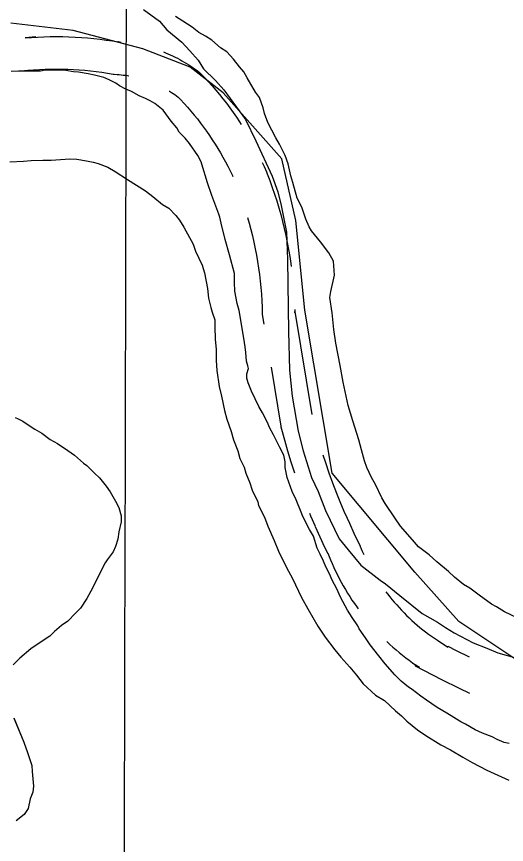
# Model space of a CAD drawing. Extents: x 3180038 to 3217926, y 922069 to 947485.
# Drawn here: x 3197216 to 3197668, y 928288 to 929052 of the extents above; entities that cross this region are included whole.
import ezdxf

# ---------------------------------------------------------------- set-up
doc = ezdxf.new("R2010")
doc.units = 0
for name, color, linetype in [('V-GRID-MAJR', 7, 'Continuous'), ('V-ROAD-CNTR', 7, 'Continuous'), ('V-SITE-VEGE', 7, 'Continuous'), ('V-TOPO-SHOR', 7, 'Continuous'), ('V-WETL-SWMP', 7, 'Continuous')]:
    doc.layers.add(name, color=color, linetype=linetype)

msp = doc.modelspace()

# ---------------------------------------------------------------- linework, layer by layer
at = {"layer": 'V-GRID-MAJR'}
msp.add_spline([(3197313.65, 927489.31), (3197327.75, 933549.02), (3197341.86, 939612.09), (3197355.97, 945675.21), (3197355.98, 945678.53)], degree=3, dxfattribs=at)
at = {"layer": 'V-ROAD-CNTR'}
for points in [[(3197233.7, 929033.2), (3197223.9, 929032.25), (3197229.65, 929032.71), (3197235.41, 929033.06), (3197241.17, 929033.31), (3197246.94, 929033.46), (3197252.72, 929033.51), (3197258.49, 929033.46), (3197264.26, 929033.31), (3197270.02, 929033.06), (3197275.78, 929032.71), (3197281.53, 929032.25), (3197287.28, 929031.7), (3197293.01, 929031.05), (3197298.73, 929030.29), (3197304.44, 929029.44), (3197310.01, 929028.51), (3197309.41, 929028.61), (3197310.95, 929028.5), (3197312.5, 929028.37)], [(3197351.31, 929019.26), (3197353.22, 929018.5), (3197355.46, 929017.56), (3197357.68, 929016.58), (3197359.87, 929015.56), (3197362.05, 929014.51), (3197364.22, 929013.41), (3197366.36, 929012.28), (3197368.48, 929011.12), (3197370.59, 929009.91), (3197372.67, 929008.66), (3197374.73, 929007.39), (3197376.76, 929006.08), (3197378.78, 929004.73), (3197380.76, 929003.35), (3197382.71, 929001.94), (3197384.69, 929000.47), (3197389.09, 928995.88), (3197392.65, 928992.03), (3197396.14, 928988.12), (3197399.57, 928984.15), (3197402.92, 928980.13), (3197406.21, 928976.04), (3197409.41, 928971.9), (3197412.55, 928967.7), (3197415.62, 928963.45), (3197418.61, 928959.15), (3197421.52, 928954.79), (3197423.04, 928952.44)], [(3197219.92, 929001.73), (3197226.51, 929002.37), (3197231.74, 929002.78), (3197236.98, 929003.1), (3197242.22, 929003.33), (3197247.47, 929003.47), (3197252.71, 929003.51), (3197257.96, 929003.46), (3197263.21, 929003.33), (3197268.45, 929003.1), (3197273.69, 929002.78), (3197278.92, 929002.37), (3197284.14, 929001.86), (3197289.35, 929001.27), (3197294.56, 929000.58), (3197299.75, 928999.81), (3197305.05, 928998.92), (3197305.91, 928998.78), (3197308.68, 928998.59), (3197310.59, 928998.43), (3197312.47, 928998.24), (3197314.36, 928998.01), (3197316.24, 928997.75), (3197318.12, 928997.46), (3197319.48, 928997.23)], [(3197356.71, 928983.25), (3197357.07, 928983.04), (3197358.68, 928982.04), (3197360.29, 928981), (3197361.86, 928979.95), (3197363.43, 928978.86), (3197364.99, 928977.74), (3197364.76, 928977.9), (3197367.25, 928975.31), (3197370.46, 928971.85), (3197373.6, 928968.33), (3197376.68, 928964.76), (3197379.7, 928961.13), (3197382.65, 928957.46), (3197385.54, 928953.73), (3197388.37, 928949.95), (3197391.13, 928946.12), (3197393.82, 928942.25), (3197396.44, 928938.33), (3197398.99, 928934.36), (3197401.48, 928930.35), (3197403.89, 928926.3), (3197406.24, 928922.2), (3197408.51, 928918.07), (3197410.71, 928913.9), (3197412.83, 928909.68), (3197414.88, 928905.44), (3197415.42, 928904.28)], [(3197442.38, 928917.46), (3197444.21, 928913.49), (3197446.3, 928908.74), (3197447.09, 928906.9), (3197449.47, 928900.57), (3197451.69, 928894.37), (3197453.79, 928888.14), (3197455.78, 928881.87), (3197457.67, 928875.57), (3197459.44, 928869.24), (3197461.1, 928862.87), (3197462.66, 928856.48), (3197464.1, 928850.06), (3197465.42, 928843.62), (3197466.64, 928837.16), (3197467.74, 928830.67), (3197468.73, 928824.17), (3197469.09, 928821.45)], [(3197429, 928866.7), (3197430.48, 928861.39), (3197432.01, 928855.54), (3197433.44, 928849.66), (3197434.77, 928843.75), (3197435.99, 928837.82), (3197437.11, 928831.87), (3197438.12, 928825.9), (3197439.03, 928819.92), (3197439.84, 928813.92), (3197440.54, 928807.9), (3197441.13, 928801.88), (3197441.62, 928795.84), (3197442.01, 928789.81), (3197442.29, 928783.75), (3197442.45, 928778.28), (3197442.45, 928777.26), (3197443.98, 928768.1)], [(3197472.36, 928781.61), (3197472.45, 928778.72), (3197472.45, 928779.74), (3197488.27, 928684.96)], [(3197450.56, 928728.64), (3197459.66, 928674.11), (3197459.66, 928673.38), (3197462.89, 928661.39), (3197465.81, 928651.24), (3197468.9, 928641.13), (3197472.13, 928631.21)], [(3197498.28, 928647.79), (3197500.62, 928640.63), (3197503.89, 928631.14), (3197507.33, 928621.7), (3197510.94, 928612.33), (3197514.71, 928603.02), (3197518.69, 928593.66)], [(3197486.1, 928593.74), (3197487, 928591.52), (3197491.09, 928581.92)], [(3197518.59, 928593.9), (3197522.73, 928584.61), (3197526.98, 928575.51), (3197532.86, 928563.47), (3197532.86, 928562.92), (3197533.06, 928562.43), (3197534.36, 928559.37), (3197535.71, 928556.34), (3197536.05, 928555.62)], [(3197491.19, 928581.68), (3197495.44, 928572.15), (3197499.91, 928562.58), (3197502.86, 928556.53), (3197502.86, 928557.09), (3197505.35, 928550.94), (3197506.85, 928547.4), (3197508.42, 928543.89), (3197510.04, 928540.4), (3197511.73, 928536.95), (3197513.47, 928533.53), (3197515.28, 928530.13), (3197517.15, 928526.77), (3197519.07, 928523.44), (3197521.05, 928520.15), (3197523.09, 928516.89), (3197525.18, 928513.67), (3197527.34, 928510.48), (3197529.54, 928507.33), (3197530.89, 928505.48)], [(3197556.48, 928521.32), (3197557.91, 928519.43), (3197559.96, 928516.81), (3197562.04, 928514.23), (3197564.18, 928511.69), (3197566.36, 928509.18), (3197568.58, 928506.72), (3197570.85, 928504.29), (3197573.16, 928501.9), (3197575.5, 928499.56), (3197577.9, 928497.25), (3197580.32, 928494.98), (3197582.79, 928492.77), (3197585.3, 928490.59), (3197587.84, 928488.46), (3197590.43, 928486.36), (3197593.04, 928484.33), (3197595.69, 928482.33), (3197598.38, 928480.38), (3197601.11, 928478.47), (3197603.86, 928476.61), (3197613.52, 928470.34), (3197613.52, 928471.28), (3197621.25, 928467.25), (3197633.19, 928461.27)], [(3197557.25, 928475.48), (3197560.06, 928472.86), (3197562.92, 928470.29), (3197565.82, 928467.77), (3197568.77, 928465.3), (3197571.75, 928462.88), (3197574.79, 928460.51), (3197577.86, 928458.2), (3197580.97, 928455.94), (3197584.11, 928453.74), (3197587.3, 928451.6), (3197583.52, 928454.05), (3197583.52, 928453.11), (3197607.59, 928440.54), (3197623.86, 928432.4), (3197633.58, 928427.74)]]:
    msp.add_lwpolyline(points, dxfattribs=at)
at = {"layer": 'V-SITE-VEGE'}
for p, q in [((3197333.1, 929058.49), (3197347.81, 929047.74)), ((3197369.3, 929047.66), (3197362.52, 929051.94)), ((3197347.81, 929047.74), (3197354.47, 929039.81)), ((3197377.78, 929042.08), (3197369.3, 929047.66)), ((3197384.13, 929037.37), (3197377.78, 929042.08)), ((3197354.47, 929039.81), (3197368.46, 929028.32)), ((3197390.06, 929033.94), (3197384.13, 929037.37)), ((3197395.99, 929030.08), (3197390.06, 929033.94)), ((3197368.46, 929028.32), (3197375.84, 929020.4)), ((3197404.03, 929023.24), (3197395.99, 929030.08)), ((3197375.84, 929020.4), (3197383.24, 929011.75)), ((3197409.96, 929019.38), (3197404.03, 929023.24)), ((3197415.88, 929012.55), (3197409.96, 929019.38)), ((3197383.24, 929011.75), (3197388.44, 929003.79)), ((3197421.37, 929005.71), (3197415.88, 929012.55)), ((3197388.44, 929003.79), (3197399.51, 928993)), ((3197425.6, 929001.01), (3197421.37, 929005.71)), ((3197217.74, 929001.67), (3197210.94, 929001.28)), ((3197238.15, 929001.56), (3197217.74, 929001.67)), ((3197242.4, 929002.38), (3197238.15, 929001.56)), ((3197261.53, 929002.28), (3197242.4, 929002.38)), ((3197268.33, 929000.97), (3197261.53, 929002.28)), ((3197273, 929000.52), (3197268.33, 929000.97)), ((3197281.92, 928999.2), (3197273, 929000.52)), ((3197287.87, 928997.89), (3197281.92, 928999.2)), ((3197296.36, 928995.72), (3197287.87, 928997.89)), ((3197301.45, 928993.57), (3197296.36, 928995.72)), ((3197428.54, 928995.47), (3197425.6, 929001.01)), ((3197436.13, 928982.25), (3197428.54, 928995.47)), ((3197307.38, 928990.56), (3197301.45, 928993.57)), ((3197310.77, 928987.99), (3197307.38, 928990.56)), ((3197316.71, 928984.98), (3197310.77, 928987.99)), ((3197399.51, 928993), (3197406.9, 928984.35)), ((3197321.8, 928982.83), (3197316.71, 928984.98)), ((3197329, 928978.97), (3197321.8, 928982.83)), ((3197406.9, 928984.35), (3197418.76, 928968.46)), ((3197439.93, 928977.13), (3197436.13, 928982.25)), ((3197334.94, 928976.38), (3197329, 928978.97)), ((3197339.18, 928974.23), (3197334.94, 928976.38)), ((3197343.42, 928971.66), (3197339.18, 928974.23)), ((3197443.28, 928967.76), (3197439.93, 928977.13)), ((3197351.04, 928965.67), (3197343.42, 928971.66)), ((3197358.64, 928955.42), (3197351.04, 928965.67)), ((3197418.76, 928968.46), (3197426.92, 928956.9)), ((3197444.52, 928962.65), (3197443.28, 928967.76)), ((3197447.45, 928954.14), (3197444.52, 928962.65)), ((3197363.71, 928949.45), (3197358.64, 928955.42)), ((3197365.81, 928945.18), (3197363.71, 928949.45)), ((3197426.92, 928956.9), (3197436.64, 928937.35)), ((3197455.03, 928940.07), (3197447.45, 928954.14)), ((3197371.31, 928939.63), (3197365.81, 928945.18)), ((3197375.53, 928934.93), (3197371.31, 928939.63)), ((3197383.13, 928923.84), (3197375.53, 928934.93)), ((3197436.64, 928937.35), (3197451.62, 928904.74)), ((3197458.4, 928934.1), (3197455.03, 928940.07)), ((3197463.45, 928923.87), (3197458.4, 928934.1)), ((3197222.27, 928918.42), (3197229.5, 928919.23)), ((3197229.5, 928919.23), (3197240.13, 928919.6)), ((3197240.13, 928919.6), (3197247.78, 928919.56)), ((3197247.78, 928919.56), (3197265.22, 928920.74)), ((3197265.22, 928920.74), (3197271.59, 928920.29)), ((3197271.59, 928920.29), (3197280.51, 928918.96)), ((3197280.51, 928918.96), (3197286.46, 928917.65)), ((3197386.07, 928917.87), (3197383.13, 928923.84)), ((3197466.38, 928916.2), (3197463.45, 928923.87)), ((3197209.94, 928918.06), (3197222.27, 928918.42)), ((3197286.46, 928917.65), (3197291.13, 928916.35)), ((3197291.13, 928916.35), (3197300.04, 928912.91)), ((3197300.04, 928912.91), (3197306.82, 928909.04)), ((3197386.91, 928915.74), (3197386.07, 928917.87)), ((3197391.92, 928898.7), (3197386.91, 928915.74)), ((3197468.87, 928905.13), (3197466.38, 928916.2)), ((3197306.82, 928909.04), (3197318.26, 928901.75)), ((3197451.62, 928904.74), (3197456.9, 928890.23)), ((3197470.54, 928898.75), (3197468.87, 928905.13)), ((3197318.26, 928901.75), (3197334.78, 928891.04)), ((3197396.11, 928886.78), (3197391.92, 928898.7)), ((3197474.71, 928884.27), (3197470.54, 928898.75)), ((3197334.78, 928891.04), (3197341.56, 928885.9)), ((3197456.9, 928890.23), (3197460, 928877.65)), ((3197341.56, 928885.9), (3197350.44, 928878.63)), ((3197402.39, 928869.74), (3197396.11, 928886.78)), ((3197478.92, 928876.17), (3197474.71, 928884.27)), ((3197350.44, 928878.63), (3197356.38, 928875.19)), ((3197356.38, 928875.19), (3197362.72, 928868.36)), ((3197460, 928877.65), (3197464.4, 928854.66)), ((3197482.69, 928865.09), (3197478.92, 928876.17)), ((3197362.72, 928868.36), (3197366.1, 928864.09)), ((3197403.23, 928866.76), (3197402.39, 928869.74)), ((3197404.47, 928861.23), (3197403.23, 928866.76)), ((3197366.1, 928864.09), (3197370.31, 928857.69)), ((3197408.22, 928846.33), (3197404.47, 928861.23)), ((3197485.63, 928857.85), (3197482.69, 928865.09)), ((3197487.73, 928854.44), (3197485.63, 928857.85)), ((3197370.31, 928857.69), (3197378.73, 928841.91)), ((3197464.4, 928854.66), (3197464.54, 928854.25)), ((3197464.54, 928854.25), (3197464.86, 928853.22)), ((3197464.86, 928853.22), (3197465.69, 928827.67)), ((3197496.18, 928844.19), (3197487.73, 928854.44)), ((3197412.4, 928832.28), (3197408.22, 928846.33)), ((3197503.78, 928833.95), (3197496.18, 928844.19)), ((3197378.73, 928841.91), (3197380.83, 928835.53)), ((3197380.83, 928835.53), (3197387.13, 928822.74)), ((3197416.98, 928814.82), (3197412.4, 928832.28)), ((3197465.69, 928827.67), (3197466.52, 928761.36)), ((3197507.99, 928826.27), (3197503.78, 928833.95)), ((3197387.13, 928822.74), (3197389.22, 928815.5)), ((3197509.2, 928813.51), (3197507.99, 928826.27)), ((3197389.22, 928815.5), (3197392.12, 928801.03)), ((3197416.93, 928806.74), (3197416.98, 928814.82)), ((3197505.72, 928798.23), (3197509.2, 928813.51)), ((3197417.32, 928798.66), (3197416.93, 928806.74)), ((3197392.12, 928801.03), (3197392.92, 928792.1)), ((3197419.38, 928787.17), (3197417.32, 928798.66)), ((3197504.83, 928792.71), (3197505.72, 928798.23)), ((3197392.92, 928792.1), (3197395, 928783.58)), ((3197506.89, 928778.66), (3197504.83, 928792.71)), ((3197395, 928783.58), (3197396.25, 928779.33)), ((3197421.05, 928780.79), (3197419.38, 928787.17)), ((3197396.25, 928779.33), (3197398.77, 928772.08)), ((3197425.59, 928755.26), (3197421.05, 928780.79)), ((3197508.5, 928763.35), (3197506.89, 928778.66)), ((3197398.77, 928772.08), (3197398.73, 928765.71)), ((3197398.73, 928765.71), (3197399.09, 928754.23)), ((3197466.52, 928761.36), (3197467.69, 928725.67)), ((3197510.14, 928750.59), (3197508.5, 928763.35)), ((3197399.09, 928754.23), (3197399.9, 928744.87)), ((3197426.82, 928747.17), (3197425.59, 928755.26)), ((3197399.9, 928744.87), (3197399.84, 928734.67)), ((3197427.22, 928742.07), (3197426.82, 928747.17)), ((3197514.28, 928730.16), (3197510.14, 928750.59)), ((3197428.02, 928733.99), (3197427.22, 928742.07)), ((3197399.84, 928734.67), (3197400.64, 928725.31)), ((3197429.28, 928729.73), (3197428.02, 928733.99)), ((3197429.69, 928727.18), (3197429.28, 928729.73)), ((3197517.17, 928714.84), (3197514.28, 928730.16)), ((3197400.64, 928725.31), (3197402.69, 928710.85)), ((3197428.37, 928718.25), (3197428.39, 928722.51)), ((3197428.39, 928722.51), (3197429.69, 928727.18)), ((3197467.69, 928725.67), (3197470.18, 928701.65)), ((3197429.62, 928714), (3197428.37, 928718.25)), ((3197432.55, 928706.33), (3197429.62, 928714)), ((3197521.73, 928693.14), (3197517.17, 928714.84)), ((3197402.69, 928710.85), (3197404.77, 928701.91)), ((3197439.28, 928692.26), (3197432.55, 928706.33)), ((3197404.77, 928701.91), (3197407.67, 928688.71)), ((3197470.18, 928701.65), (3197475.68, 928669.65)), ((3197442.65, 928686.29), (3197439.28, 928692.26)), ((3197525.91, 928679.08), (3197521.73, 928693.14)), ((3197407.67, 928688.71), (3197409.75, 928680.63)), ((3197446.86, 928678.2), (3197442.65, 928686.29)), ((3197409.75, 928680.63), (3197413.94, 928669.12)), ((3197449.38, 928672.23), (3197446.86, 928678.2)), ((3197531.34, 928661.62), (3197525.91, 928679.08)), ((3197413.94, 928669.12), (3197416.03, 928661.46)), ((3197452.75, 928666.26), (3197449.38, 928672.23)), ((3197475.68, 928669.65), (3197480.28, 928651.49)), ((3197416.03, 928661.46), (3197419.8, 928651.24)), ((3197458.63, 928654.32), (3197452.75, 928666.26)), ((3197533.84, 928652.26), (3197531.34, 928661.62)), ((3197462.42, 928647.5), (3197458.63, 928654.32)), ((3197536.77, 928642.04), (3197533.84, 928652.26)), ((3197419.8, 928651.24), (3197421.89, 928644.42)), ((3197421.89, 928644.42), (3197425.67, 928636.33)), ((3197463.67, 928641.12), (3197462.42, 928647.5)), ((3197480.28, 928651.49), (3197487.87, 928626.8)), ((3197425.67, 928636.33), (3197427.35, 928630.79)), ((3197463.64, 928636.02), (3197463.67, 928641.12)), ((3197538.86, 928636.08), (3197536.77, 928642.04)), ((3197427.35, 928630.79), (3197431.12, 928621.84)), ((3197465.29, 928626.66), (3197463.64, 928636.02)), ((3197543.06, 928626.7), (3197538.86, 928636.08)), ((3197431.12, 928621.84), (3197433.21, 928615.03)), ((3197469.9, 928613.88), (3197465.29, 928626.66)), ((3197487.87, 928626.8), (3197493.87, 928613.76)), ((3197546.85, 928620.31), (3197543.06, 928626.7)), ((3197433.21, 928615.03), (3197438.26, 928604.37)), ((3197473.68, 928606.2), (3197469.9, 928613.88)), ((3197493.87, 928613.76), (3197500.64, 928596.36)), ((3197552.74, 928607.94), (3197546.85, 928620.31)), ((3197478.3, 928594.7), (3197473.68, 928606.2)), ((3197555.69, 928602.83), (3197552.74, 928607.94)), ((3197438.26, 928604.37), (3197439.09, 928600.97)), ((3197439.09, 928600.97), (3197444.56, 928590.31)), ((3197564.54, 928589.6), (3197555.69, 928602.83)), ((3197479.98, 928590.87), (3197478.3, 928594.7)), ((3197485.86, 928578.93), (3197479.98, 928590.87)), ((3197500.64, 928596.36), (3197513.35, 928570.28)), ((3197444.56, 928590.31), (3197447.49, 928581.79)), ((3197570.03, 928581.92), (3197564.54, 928589.6)), ((3197447.49, 928581.79), (3197453.37, 928568.58)), ((3197489.66, 928572.53), (3197485.86, 928578.93)), ((3197578.9, 928571.67), (3197570.03, 928581.92)), ((3197453.37, 928568.58), (3197457.57, 928558.78)), ((3197493, 928561.47), (3197489.66, 928572.53)), ((3197513.35, 928570.28), (3197521.5, 928560.18)), ((3197582.7, 928566.97), (3197578.9, 928571.67)), ((3197495.94, 928555.92), (3197493, 928561.47)), ((3197521.5, 928560.18), (3197533.34, 928545.75)), ((3197586.51, 928562.7), (3197582.7, 928566.97)), ((3197596.25, 928555.42), (3197586.51, 928562.7)), ((3197457.57, 928558.78), (3197464.72, 928543.87)), ((3197498.88, 928549.53), (3197495.94, 928555.92)), ((3197603.44, 928549.01), (3197596.25, 928555.42)), ((3197500.98, 928544.42), (3197498.88, 928549.53)), ((3197533.34, 928545.75), (3197551, 928532.12)), ((3197614.02, 928540.02), (3197603.44, 928549.01)), ((3197464.72, 928543.87), (3197470.19, 928533.63)), ((3197504.35, 928538.02), (3197500.98, 928544.42)), ((3197506.87, 928532.05), (3197504.35, 928538.02)), ((3197619.52, 928534.89), (3197614.02, 928540.02)), ((3197470.19, 928533.63), (3197478.6, 928516.16)), ((3197511.08, 928523.96), (3197506.87, 928532.05)), ((3197551, 928532.12), (3197556.14, 928528.54)), ((3197627.98, 928528.04), (3197619.52, 928534.89)), ((3197514.44, 928516.29), (3197511.08, 928523.96)), ((3197556.14, 928528.54), (3197569.39, 928517.78)), ((3197633.92, 928524.61), (3197627.98, 928528.04)), ((3197642.38, 928518.19), (3197633.92, 928524.61)), ((3197478.6, 928516.16), (3197484.49, 928505.5)), ((3197521.18, 928504.35), (3197514.44, 928516.29)), ((3197569.39, 928517.78), (3197590, 928501.27)), ((3197653.82, 928510.05), (3197642.38, 928518.19)), ((3197658.49, 928507.48), (3197653.82, 928510.05)), ((3197665.68, 928502.76), (3197658.49, 928507.48)), ((3197484.49, 928505.5), (3197493.76, 928489.72)), ((3197525.39, 928497.52), (3197521.18, 928504.35)), ((3197590, 928501.27), (3197603.95, 928493.43)), ((3197677.56, 928497.17), (3197665.68, 928502.76)), ((3197530.45, 928489.84), (3197525.39, 928497.52)), ((3197603.95, 928493.43), (3197611.3, 928488.42)), ((3197493.76, 928489.72), (3197500.51, 928479.48)), ((3197531.71, 928487.28), (3197530.45, 928489.84)), ((3197537.62, 928478.75), (3197531.71, 928487.28)), ((3197611.3, 928488.42), (3197619.38, 928483.42)), ((3197500.51, 928479.48), (3197509.38, 928467.95)), ((3197541.84, 928472.35), (3197537.62, 928478.75)), ((3197619.38, 928483.42), (3197636.98, 928474.16)), ((3197549.86, 928462.11), (3197541.84, 928472.35)), ((3197636.98, 928474.16), (3197649.43, 928469.22)), ((3197649.43, 928469.22), (3197659.69, 928464.97)), ((3197509.38, 928467.95), (3197514.87, 928461.12)), ((3197514.87, 928461.12), (3197523.32, 928451.72)), ((3197555.77, 928454.85), (3197549.86, 928462.11)), ((3197659.69, 928464.97), (3197677.24, 928460.09)), ((3197564.65, 928444.59), (3197555.77, 928454.85)), ((3197523.32, 928451.72), (3197529.23, 928444.47)), ((3197529.23, 928444.47), (3197535.56, 928436.35)), ((3197570.57, 928439.04), (3197564.65, 928444.59)), ((3197577.34, 928433.47), (3197570.57, 928439.04)), ((3197535.56, 928436.35), (3197546.99, 928426.09)), ((3197580.73, 928431.33), (3197577.34, 928433.47)), ((3197588.77, 928424.91), (3197580.73, 928431.33)), ((3197546.99, 928426.09), (3197555.04, 928420.94)), ((3197593.86, 928421.48), (3197588.77, 928424.91)), ((3197555.04, 928420.94), (3197565.19, 928411.54)), ((3197603.6, 928414.63), (3197593.86, 928421.48)), ((3197565.19, 928411.54), (3197570.69, 928406.83)), ((3197612.5, 928409.48), (3197603.6, 928414.63)), ((3197625.63, 928401.33), (3197612.5, 928409.48)), ((3197570.69, 928406.83), (3197575.77, 928402.13)), ((3197575.77, 928402.13), (3197585.5, 928394)), ((3197629.87, 928399.18), (3197625.63, 928401.33)), ((3197585.5, 928394), (3197593.13, 928388.86)), ((3197638.77, 928394.03), (3197629.87, 928399.18)), ((3197645.56, 928391.02), (3197638.77, 928394.03)), ((3197593.13, 928388.86), (3197607.11, 928380.28)), ((3197654.47, 928387.57), (3197645.56, 928391.02)), ((3197659.13, 928385), (3197654.47, 928387.57)), ((3197665.49, 928382.41), (3197659.13, 928385)), ((3197607.11, 928380.28), (3197616.01, 928375.56)), ((3197670.17, 928381.54), (3197665.49, 928382.41)), ((3197616.01, 928375.56), (3197627.45, 928368.69)), ((3197627.45, 928368.69), (3197635.93, 928363.97)), ((3197635.93, 928363.97), (3197649.5, 928356.67)), ((3197649.5, 928356.67), (3197669.86, 928347.63))]:
    msp.add_line(p, q, dxfattribs=at)
for points in [[(3197214.63, 928682.09), (3197217.6, 928680.8), (3197221.84, 928678.65), (3197224.81, 928676.51), (3197232.85, 928671.37), (3197239.21, 928667.51), (3197246.83, 928661.94), (3197253.61, 928658.08), (3197263.36, 928651.65), (3197269.29, 928647.37), (3197277.75, 928640.09), (3197280.71, 928637.95), (3197287.9, 928630.68), (3197292.56, 928626.41), (3197298.47, 928618.73), (3197302.27, 928613.6), (3197307.32, 928605.07), (3197310.26, 928599.11), (3197312.35, 928591.44), (3197312.32, 928585.92), (3197310.15, 928576.58), (3197309.26, 928569.78), (3197307.1, 928562.99), (3197304.95, 928558.32), (3197299.38, 928550.7), (3197297.67, 928548.16), (3197293.37, 928539.68), (3197290.36, 928533.32), (3197284.35, 928521.87), (3197280.91, 928515.09), (3197274.91, 928506.19), (3197270.21, 928501.54), (3197263.37, 928494.35)], [(3197263.37, 928494.35), (3197257.39, 928490.13), (3197250.99, 928484.64), (3197246.71, 928480.41), (3197236.9, 928474.09), (3197229.22, 928468.6), (3197218.97, 928460.15), (3197212.98, 928453.81)], [(3197213.57, 928404.92), (3197222.81, 928382.76), (3197226.16, 928372.96), (3197229.92, 928361.04), (3197230.32, 928355.51), (3197231.52, 928341.9), (3197231.06, 928336.38), (3197228.48, 928330.44), (3197226.73, 928321.52), (3197222.88, 928316.01), (3197215.62, 928310.1)]]:
    msp.add_lwpolyline(points, dxfattribs=at)
at = {"layer": 'V-TOPO-SHOR'}
msp.add_lwpolyline([(3198697.78, 928970.2), (3198334.65, 928755.7), (3197844.85, 928433.11), (3197787.42, 928424.67), (3197706.35, 928444.93), (3197674.26, 928460.13), (3197623.59, 928493.91), (3197583.06, 928539.52), (3197507.05, 928630.72), (3197481.72, 928781.04), (3197473.27, 928863.8), (3197460.61, 928920.8), (3197406.56, 928981.6), (3197376.16, 929005.25), (3197332.24, 929022.14), (3197268.06, 929039.03), (3197210.64, 929045.79)], dxfattribs=at)
at = {"layer": 'V-WETL-SWMP'}
for points in [[(3197214.63, 928682.09), (3197217.6, 928680.8), (3197221.84, 928678.65), (3197224.8, 928676.51), (3197232.85, 928671.37), (3197239.21, 928667.51), (3197246.83, 928661.94), (3197253.61, 928658.08), (3197263.36, 928651.65), (3197269.29, 928647.36), (3197277.75, 928640.09), (3197280.71, 928637.95), (3197287.9, 928630.69), (3197292.56, 928626.41), (3197298.47, 928618.73)], [(3197298.47, 928618.73), (3197302.27, 928613.6), (3197307.32, 928605.07), (3197310.27, 928599.11), (3197312.35, 928591.44), (3197312.32, 928585.92), (3197310.15, 928576.58), (3197309.26, 928569.78), (3197307.1, 928562.99), (3197304.95, 928558.32), (3197299.38, 928550.7), (3197297.66, 928548.16), (3197293.37, 928539.68), (3197290.36, 928533.32), (3197284.35, 928521.87), (3197280.91, 928515.09), (3197274.91, 928506.19), (3197270.21, 928501.54), (3197263.37, 928494.35), (3197257.39, 928490.13), (3197250.99, 928484.64), (3197246.71, 928480.41), (3197236.9, 928474.09), (3197229.22, 928468.6), (3197218.97, 928460.15), (3197212.99, 928453.81)], [(3197213.57, 928404.91), (3197222.81, 928382.76), (3197226.16, 928372.96), (3197229.92, 928361.04), (3197230.32, 928355.51), (3197231.52, 928341.9), (3197231.06, 928336.38), (3197228.48, 928330.44), (3197226.73, 928321.52), (3197222.88, 928316.01), (3197215.62, 928310.1)]]:
    msp.add_lwpolyline(points, dxfattribs=at)

doc.saveas('drawing.dxf')
